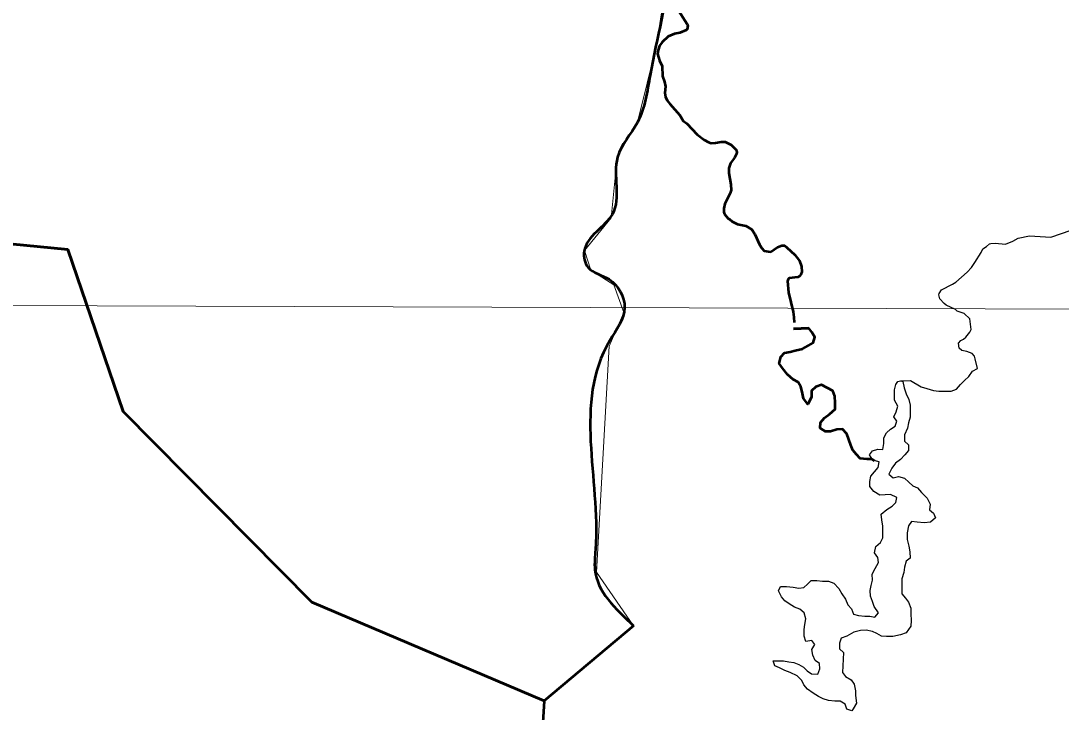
# Model space of a CAD drawing. Extents: x 553962 to 842807, y 8883888 to 9032388.
# Drawn here: x 815806 to 816840, y 9015687 to 9016374 of the extents above; entities that cross this region are included whole.
import ezdxf

# ---------------------------------------------------------------- set-up
doc = ezdxf.new("R2010")
doc.units = 0
doc.header["$LTSCALE"] = 200
for name, color, linetype, lineweight in [('1', 7, 'Continuous', 13), ('24', 7, 'Continuous', 25), ('29', 7, 'Continuous', 53), ('35', 7, 'Continuous', 13)]:
    doc.layers.add(name, color=color, linetype=linetype, lineweight=lineweight)

msp = doc.modelspace()

# ---------------------------------------------------------------- linework, layer by layer
at = {"layer": '1'}
msp.add_line((796984.6, 9016158.7), (833753.3, 9016026.3), dxfattribs=at)
at = {"layer": '24', "lineweight": 53}
for p, q in [((816574.2, 9016067.7), (816589.2, 9016068.2)), ((816589.2, 9016068.2), (816574.2, 9016067.7))]:
    msp.add_line(p, q, dxfattribs=at)
for points in [[(816455.9, 9016390.1), (816468.5, 9016370.3), (816469, 9016368.9), (816468.5, 9016365.5), (816467.4, 9016364.5), (816461, 9016361.8), (816456, 9016360.8), (816449.6, 9016358.2), (816443.7, 9016352.6), (816441.1, 9016349), (816439.5, 9016344.5), (816439.1, 9016341), (816441, 9016334.4), (816443.6, 9016328.5), (816444, 9016318.7), (816445.9, 9016313.2), (816447, 9016308.5), (816446.4, 9016302.3), (816446.8, 9016298.1), (816448.6, 9016294.5), (816451.1, 9016291.1), (816461.2, 9016279.8), (816464.6, 9016274.4), (816468.1, 9016271.6), (816478.4, 9016260.6), (816485.4, 9016255.4), (816489.7, 9016253.1), (816492.4, 9016252.3), (816496.5, 9016252.6), (816502.2, 9016253.6), (816506.3, 9016253.5), (816512, 9016250.4), (816515.9, 9016246.9), (816517.3, 9016245.1), (816517.7, 9016242.8), (816517.2, 9016240.8), (816515.6, 9016237.5), (816511.6, 9016232.2), (816509.7, 9016227.3), (816509.8, 9016222.2), (816511.7, 9016211), (816512, 9016205.6)], [(816512, 9016205.6), (816511, 9016202.3), (816505.7, 9016191.8), (816504.9, 9016187.1), (816505, 9016183.5), (816505.6, 9016181.7), (816509.1, 9016177.3), (816510.5, 9016176.6), (816513.1, 9016174.2), (816518.4, 9016171.5), (816526.6, 9016169.9), (816532.7, 9016166.5), (816535.8, 9016161.8), (816540.2, 9016151.5), (816542.5, 9016147.7), (816544.9, 9016145.3), (816548.9, 9016144.4), (816551.5, 9016144.3)], [(816551.5, 9016144.3), (816558.3, 9016148.9), (816558.3, 9016148.9), (816562.4, 9016150.3), (816565, 9016150.3), (816567.4, 9016148.6), (816575.3, 9016141.2), (816580.1, 9016135.2), (816581.9, 9016129.5), (816582.2, 9016124.4), (816581.4, 9016121.8), (816580, 9016119.9), (816578.4, 9016119), (816569.9, 9016118.1), (816568.8, 9016117), (816568, 9016115), (816569, 9016103.7), (816573.7, 9016084.4), (816574.5, 9016079.3), (816574.8, 9016073.8)], [(816654.6, 9015936.5), (816651.9, 9015938.3), (816646.8, 9015938.3), (816640.2, 9015938.8), (816636.7, 9015942.9), (816633.1, 9015947), (816631.1, 9015952.1), (816629.1, 9015957.8), (816627.1, 9015963.4), (816622.6, 9015968), (816617, 9015967.5), (816610.9, 9015965.5), (816605.8, 9015965.5), (816600.7, 9015969.1), (816600.8, 9015974.7), (816604.9, 9015979.3), (816610, 9015982.8), (816615.6, 9015987.9), (816615.6, 9015994), (816615.2, 9016000.6), (816613.2, 9016006.2), (816602, 9016011.9), (816596.4, 9016009.9), (816591.8, 9016005.9), (816591.8, 9015999.8), (816588.2, 9015992.7), (816584.1, 9015998.3), (816582.7, 9016004.9), (816581.2, 9016010), (816578.7, 9016014.6), (816573.6, 9016017.2), (816568, 9016022.3), (816563, 9016028.5), (816560, 9016033.1), (816561.5, 9016039.7), (816565.1, 9016043.7), (816570.7, 9016044.7), (816575.8, 9016046.2), (816583, 9016047.7), (816589.1, 9016051.2), (816593.7, 9016053.7), (816595.2, 9016059.3), (816592.2, 9016064.4), (816589.2, 9016068.2)]]:
    msp.add_lwpolyline(points, dxfattribs=at)
at = {"layer": '24'}
for points in [[(816455.9, 9016390.1), (816468.5, 9016370.3), (816469, 9016368.9), (816468.5, 9016365.5), (816467.4, 9016364.5), (816461, 9016361.8), (816456, 9016360.8), (816449.6, 9016358.2), (816443.7, 9016352.6), (816441.1, 9016349), (816439.5, 9016344.5), (816439.1, 9016341), (816441, 9016334.4), (816443.6, 9016328.5), (816444, 9016318.7), (816445.9, 9016313.2), (816447, 9016308.5), (816446.4, 9016302.3), (816446.8, 9016298.1), (816448.6, 9016294.5), (816451.1, 9016291.1), (816461.2, 9016279.8), (816464.6, 9016274.4), (816468.1, 9016271.6), (816478.4, 9016260.6), (816485.4, 9016255.4), (816489.7, 9016253.1), (816492.4, 9016252.3), (816496.5, 9016252.6), (816502.2, 9016253.6), (816506.3, 9016253.5), (816512, 9016250.4), (816515.9, 9016246.9), (816517.3, 9016245.1), (816517.7, 9016242.8), (816517.2, 9016240.8), (816515.6, 9016237.5), (816511.6, 9016232.2), (816509.7, 9016227.3), (816509.8, 9016222.2), (816511.7, 9016211), (816512, 9016205.6)], [(816512, 9016205.6), (816511, 9016202.3), (816505.7, 9016191.8), (816504.9, 9016187.1), (816505, 9016183.5), (816505.6, 9016181.7), (816509.1, 9016177.3), (816510.5, 9016176.6), (816513.1, 9016174.2), (816518.4, 9016171.5), (816526.6, 9016169.9), (816532.7, 9016166.5), (816535.8, 9016161.8), (816540.2, 9016151.5), (816542.5, 9016147.7), (816544.9, 9016145.3), (816548.9, 9016144.4), (816551.5, 9016144.3)], [(816718.6, 9016101.5), (816718.8, 9016102.7), (816721, 9016106.4), (816732, 9016112), (816735.2, 9016114.1), (816746.6, 9016124.1), (816750.8, 9016128.7), (816754.2, 9016133.5), (816760.6, 9016143.6), (816762, 9016147.3), (816765.7, 9016149.6), (816768.7, 9016152.2), (816770, 9016152.6), (816774.4, 9016152.8), (816784.6, 9016151.7), (816792, 9016154.6), (816797.2, 9016157.9), (816808.6, 9016160), (816829.8, 9016158.9), (816849.8, 9016165.6)], [(816551.5, 9016144.3), (816558.3, 9016148.9), (816558.3, 9016148.9), (816562.4, 9016150.3), (816565, 9016150.3), (816567.4, 9016148.6), (816575.3, 9016141.2), (816580.1, 9016135.2), (816581.9, 9016129.5), (816582.2, 9016124.4), (816581.4, 9016121.8), (816580, 9016119.9), (816578.4, 9016119), (816569.9, 9016118.1), (816568.8, 9016117), (816568, 9016115), (816569, 9016103.7), (816573.7, 9016084.4), (816574.5, 9016079.3), (816574.8, 9016073.8)], [(816750.7, 9016067.1), (816749.4, 9016077.6), (816743.7, 9016082.9), (816736.8, 9016085.2), (816735.1, 9016086.8), (816725.6, 9016091.2), (816723.7, 9016092.7), (816719.3, 9016097.4), (816718.6, 9016101.5)], [(816756.9, 9016028.4), (816754.7, 9016037.8), (816754, 9016040.6), (816751.5, 9016043), (816746.4, 9016045.3), (816741.4, 9016046.2), (816738.6, 9016048.3), (816737.9, 9016053.4), (816740.3, 9016055.9), (816742.8, 9016057.4), (816745.4, 9016059.4), (816749.1, 9016064.4), (816750.7, 9016067), (816750.7, 9016067.1)], [(816680.5, 9016016.1), (816690.2, 9016016.4), (816700.8, 9016010), (816706.4, 9016008.4), (816713, 9016006.4), (816718.6, 9016005.8), (816724.2, 9016005.8), (816730.8, 9016005.7), (816735.9, 9016007.7), (816740, 9016012.3), (816744.1, 9016016.3), (816748.2, 9016020.4), (816751.8, 9016025.5), (816756.9, 9016028.4)], [(816682.6, 9016015.2), (816684, 9016009.1), (816686, 9016003), (816688.5, 9015997.3), (816690, 9015991.7), (816690, 9015986.6), (816689.9, 9015980), (816688.4, 9015974.4), (816687.3, 9015968.8), (816684.2, 9015962.2), (816684.2, 9015956.1), (816688.2, 9015952.5), (816688.2, 9015946.9), (816684.6, 9015942.3), (816680.5, 9015937.8), (816675.4, 9015934.3), (816671.8, 9015929.2), (816668.7, 9015923.1), (816673.2, 9015919.5), (816678.3, 9015921), (816684.4, 9015919.4), (816688.5, 9015915.3), (816692.5, 9015911.7), (816697.1, 9015909.7), (816701.1, 9015905.1), (816706.7, 9015899.4), (816709.7, 9015893.3), (816709.2, 9015887.7), (816713.2, 9015884.6), (816715.2, 9015880), (816710.1, 9015875.5), (816704, 9015875), (816696.9, 9015875.5), (816691.3, 9015876.1), (816688.2, 9015872), (816687.1, 9015864.9), (816687.1, 9015858.3), (816688.6, 9015851.7), (816689.5, 9015846), (816690, 9015839.9), (816685.9, 9015836.9), (816684.3, 9015830.8), (816683.8, 9015825.7), (816681.7, 9015819.1), (816681.7, 9015811.5), (816681.6, 9015804.3), (816685.2, 9015800.2), (816688.2, 9015796.1), (816690.7, 9015790), (816690.6, 9015784.4), (816691.1, 9015777.8), (816690.6, 9015772.2), (816685.9, 9015765.6), (816680.3, 9015763.6), (816672.7, 9015762.1), (816666.6, 9015762.1), (816661.5, 9015762.2), (816656.9, 9015764.8), (816652.4, 9015766.8), (816646.3, 9015768.4), (816640.7, 9015767.9), (816634.1, 9015766.4), (816626.9, 9015762.4), (816621.3, 9015760.4), (816619.7, 9015755.3), (816619.7, 9015749.7), (816623.7, 9015746.1), (816622.6, 9015726.3), (816625.6, 9015722.2), (816631.2, 9015718.9), (816634.5, 9015714.5), (816635.6, 9015707.9), (816635.6, 9015703.5), (816636.7, 9015695.7), (816633.4, 9015690.2), (816632, 9015688), (816626.9, 9015689.6), (816625.4, 9015694.7), (816620.4, 9015697.8), (816615.3, 9015697.8), (816608.7, 9015698.3), (816603.6, 9015699.9), (816599, 9015702.5), (816593.5, 9015705.6), (816587.9, 9015709.7), (816584.4, 9015713.8), (816582.3, 9015718.4), (816577.8, 9015723), (816570.7, 9015726.1), (816565.6, 9015728.2), (816560.1, 9015730.7), (816555.5, 9015732.8), (816554, 9015737.9), (816559.1, 9015737.9), (816564.2, 9015737.8), (816569.3, 9015736.8), (816574.3, 9015736.2), (816579.4, 9015734.2), (816584, 9015731.6), (816587.5, 9015728), (816592.1, 9015724.9)], [(816592.1, 9015724.9), (816598.2, 9015724.4), (816600.2, 9015730), (816599.8, 9015735.1), (816595.7, 9015738.2), (816593.2, 9015743.3), (816592.2, 9015748.9), (816595.3, 9015753.9), (816592.3, 9015758), (816586.2, 9015757.1), (816584.7, 9015762.2), (816584.7, 9015768.8), (816585.3, 9015773.9), (816586.3, 9015779.5), (816584.8, 9015785.6), (816580.3, 9015789.2), (816575.2, 9015791.2), (816569.7, 9015794.3), (816565.6, 9015797.4), (816562.1, 9015801.5), (816559.1, 9015807.2), (816561.1, 9015811.7), (816567.2, 9015811.7), (816573.8, 9015811.1), (816579.4, 9015810.1), (816584.5, 9015810.6), (816588.1, 9015814.1), (816591.7, 9015817.6), (816597.3, 9015817.6), (816602.9, 9015817.1), (816609, 9015817), (816614, 9015815), (816619.1, 9015809.8), (816622.1, 9015804.2), (816625.6, 9015799.1), (816628.1, 9015793.5), (816631.7, 9015789.4), (816633.7, 9015784.3), (816638.7, 9015782.7), (816644.8, 9015782.2), (816649.9, 9015782.1), (816655, 9015781.1), (816658.6, 9015785.6), (816654.1, 9015791.8), (816652.6, 9015796.9), (816650.6, 9015802), (816650.1, 9015807.6), (816651.2, 9015812.7), (816652.7, 9015817.8), (816652.2, 9015823.9), (816655.3, 9015829.5), (816658.4, 9015835.6), (816658, 9015840.6), (816654.4, 9015845.2), (816656, 9015851.3), (816660.6, 9015855.4), (816662.7, 9015860), (816662.7, 9015866.6), (816662.8, 9015871.7), (816661.8, 9015877.8), (816661.3, 9015883.4), (816666.9, 9015888), (816672, 9015891.5), (816675.6, 9015895), (816676.7, 9015900.1), (816670.6, 9015903.2), (816665, 9015902.7), (816659.9, 9015902.3), (816653.8, 9015905.9), (816649.8, 9015911), (816649.8, 9015916.1), (816650.9, 9015921.2), (816654.5, 9015925.7), (816658.1, 9015929.8), (816659.1, 9015935.4), (816653, 9015937), (816649.5, 9015942.6), (816652.6, 9015946.6), (816657.7, 9015948.1), (816662.8, 9015947.6), (816663.8, 9015953.7), (816663.9, 9015959.3), (816666.4, 9015964.4), (816670.5, 9015967.9), (816675.1, 9015970.9), (816676.7, 9015976), (816673.7, 9015980.1), (816676.2, 9015985.2), (816677.8, 9015990.8), (816674.3, 9015996.9), (816674.3, 9016002), (816674.4, 9016007.1), (816675.7, 9016012.3), (816677.8, 9016015.3), (816680.5, 9016016.1), (816682.6, 9016015.2)]]:
    msp.add_lwpolyline(points, dxfattribs=at)
at = {"layer": '29'}
msp.add_line((816415.1, 9015772.6), (816326.4, 9015698), dxfattribs=at)
for points in [[(815659.5, 9016165.2), (815853.3, 9016146.4), (815908.3, 9015985.6), (816095.5, 9015796.1), (816326.4, 9015698)], [(816326.4, 9015698), (816095.5, 9015796.1), (815908.3, 9015985.6), (815853.3, 9016146.4), (815659.5, 9016165.2)], [(816326.4, 9015698), (816320.5, 9015601.1), (816246.3, 9015544.6), (816245.5, 9015536), (815347.3, 9015533.5)]]:
    msp.add_lwpolyline(points, dxfattribs=at)
msp.add_spline([(816268.2, 9016573.9), (816321.6, 9016548.6), (816422.9, 9016532.8), (816450.7, 9016433.6), (816431.6, 9016319.6), (816419, 9016272.8), (816399.2, 9016238.1), (816394.2, 9016181.6), (816366.1, 9016144.7), (816370, 9016128.7), (816390.9, 9016116.9), (816406.3, 9016088.8), (816391.5, 9016056), (816377.4, 9015848.5), (816376.8, 9015828.1), (816415.1, 9015772.6)], degree=3, dxfattribs=at)
at = {"layer": '35'}
msp.add_lwpolyline([(816449.3, 9016422), (816437.7, 9016347.8), (816419.9, 9016275.8), (816398.9, 9016237.5), (816392.8, 9016178.1), (816366.3, 9016145.4), (816372.9, 9016126.1), (816395.5, 9016111.3), (816405.5, 9016084), (816391, 9016050.6), (816378.4, 9015825.8), (816415.1, 9015772.6), (816326.4, 9015698), (816320.5, 9015601.1)], dxfattribs=at)

doc.saveas('drawing.dxf')
